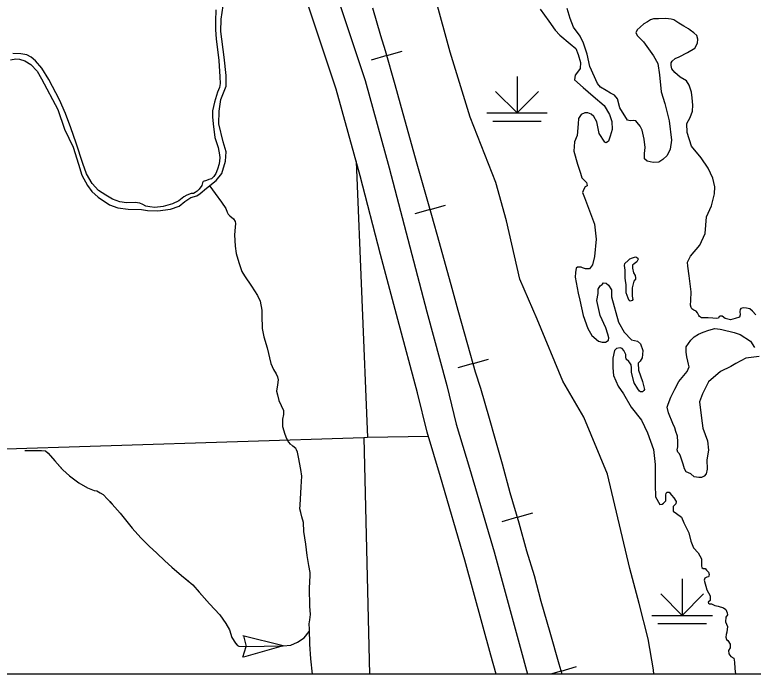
# Model space of a CAD drawing. Extents: x -117616 to 64730, y 54117 to 789866.
# Drawn here: x 63045.9 to 63167.8, y 54389.3 to 54498.2 of the extents above; entities that cross this region are included whole.
import ezdxf

# ---------------------------------------------------------------- set-up
doc = ezdxf.new("R2010")
doc.units = 0
for name, color, linetype in [('10', 7, 'Continuous'), ('35', 7, 'Continuous'), ('4', 7, 'Continuous'), ('40', 7, 'Continuous'), ('43', 7, 'Continuous'), ('44', 7, 'Continuous'), ('47', 7, 'Continuous'), ('5', 7, 'Continuous'), ('R_No Plot', 7, 'Continuous')]:
    doc.layers.add(name, color=color, linetype=linetype)

msp = doc.modelspace()

# ---------------------------------------------------------------- linework, layer by layer
at = {"layer": '10'}
for p, q in [((63099.21, 54501.06), (63103.79, 54487.31)), ((63099, 54485.86), (63094.49, 54499.39)), ((63103.79, 54487.31), (63107.75, 54472.92)), ((63102.93, 54471.59), (63099, 54485.86)), ((63107.75, 54472.92), (63111.16, 54459.87)), ((63106.32, 54458.6), (63102.93, 54471.59)), ((63111.16, 54459.87), (63113.97, 54449.14)), ((63109.14, 54447.86), (63106.32, 54458.6)), ((63113.97, 54449.14), (63117.23, 54436.97)), ((63112.39, 54435.73), (63109.14, 54447.86)), ((63117.23, 54436.97), (63118.81, 54430.58)), ((63113.98, 54429.26), (63112.39, 54435.73)), ((63118.81, 54430.58), (63120.99, 54423.33)), ((63116.2, 54421.9), (63113.98, 54429.26)), ((63120.99, 54423.33), (63125.04, 54409.48)), ((63120.23, 54408.11), (63116.2, 54421.9)), ((63125.04, 54409.48), (63129.36, 54393.79)), ((63124.54, 54392.47), (63120.23, 54408.11)), ((63129.36, 54393.79), (63130.58, 54389.3)), ((63125.4, 54389.3), (63124.54, 54392.47)), ((63130.58, 54389.3), (63125.4, 54389.3))]:
    msp.add_line(p, q, dxfattribs=at)
at = {"layer": '35'}
for points in [[(63045.19, 54490.72), (63046.08, 54490.9), (63046.66, 54490.82), (63047.58, 54490.57), (63048.57, 54489.96), (63049.6, 54488.84), (63050.31, 54487.57), (63053.03, 54482.52), (63054.14, 54479.25), (63055.54, 54476.28), (63056.45, 54473.52), (63056.96, 54471.69), (63057.94, 54469.99), (63058.63, 54468.97), (63059.69, 54468.04), (63061.57, 54466.77), (63062.94, 54466.28), (63064.61, 54466.06), (63066.84, 54466.01), (63067.81, 54465.83), (63069.53, 54465.78), (63071.61, 54466.08), (63073.05, 54466.54), (63073.99, 54467.35), (63075, 54468.01), (63075.99, 54468.26), (63076.5, 54468.67), (63077.59, 54469.56), (63079.16, 54470.78), (63080.07, 54471.97), (63080.68, 54474.02), (63080.81, 54475.52), (63080.3, 54477.2), (63079.62, 54480.16), (63079.67, 54482.24), (63079.92, 54484.2), (63080.84, 54486.38), (63080.84, 54488.16), (63080.48, 54491.18), (63079.95, 54495.41), (63079.97, 54497.44), (63080.3, 54499.65)], [(63079.13, 54498.99), (63079.04, 54497.11), (63079.04, 54495.66), (63079.18, 54494.17), (63079.61, 54490.62), (63079.77, 54487.94), (63079.84, 54486.79), (63079.71, 54486.13), (63079.38, 54485.39), (63078.88, 54483.74), (63078.56, 54482.32), (63078.54, 54481.31), (63078.65, 54480.14), (63078.95, 54477.92), (63079.48, 54476.24), (63079.73, 54475.03), (63079.75, 54474.52), (63079.64, 54473.58), (63079.36, 54472.67), (63079.11, 54471.96), (63078.79, 54471.47), (63078.38, 54471.06), (63077.96, 54470.95), (63077.55, 54470.81), (63077.02, 54470.63), (63076.91, 54470.4), (63076.77, 54469.98), (63076.36, 54469.37), (63076.02, 54469.02), (63075.72, 54468.84), (63075.42, 54468.68), (63075.03, 54468.63), (63074.32, 54468.4), (63073.82, 54468.1), (63072.99, 54467.46), (63071.96, 54466.96), (63070.43, 54466.52), (63069.01, 54466.34), (63068.23, 54466.48), (63067.56, 54466.59), (63067.06, 54466.84), (63066.58, 54467.07), (63065.78, 54467.16), (63064.33, 54467.14), (63063.23, 54467.26), (63062.02, 54467.74), (63060.92, 54468.4), (63059.75, 54469.14), (63058.68, 54470.31), (63057.74, 54471.93), (63057.16, 54473.61), (63056.06, 54476.95), (63055.19, 54479.48)], [(63132.68, 54499.07), (63134.08, 54497.12), (63135.15, 54495.61), (63135.92, 54494.8), (63137.62, 54493.36), (63138.54, 54492.59), (63138.94, 54491.63), (63139.31, 54490.27), (63139.27, 54489.27), (63138.83, 54488.69), (63138.43, 54488.21), (63138.35, 54487.4), (63139.75, 54486.14), (63141.41, 54484.74), (63143.21, 54483.16), (63144.13, 54481.72), (63144.5, 54480.55), (63144.53, 54479.22), (63144.24, 54478.11), (63143.95, 54477.3), (63143.58, 54477.01), (63143.36, 54477.12), (63142.4, 54478.56), (63142.03, 54480.47), (63141.55, 54481.36), (63141.11, 54481.76), (63140.56, 54481.98), (63140.04, 54481.98), (63139.46, 54481.72), (63138.98, 54481.06), (63138.94, 54480.14), (63138.76, 54478.23), (63138.31, 54477.16), (63138.24, 54475.65), (63138.83, 54473.51), (63139.35, 54472), (63139.53, 54471.26), (63140.01, 54470.82), (63140.3, 54470.49), (63140.38, 54470.23), (63140.41, 54469.94), (63140.12, 54469.75), (63139.86, 54469.39), (63139.68, 54468.83), (63140.01, 54468.02), (63141.63, 54463.6), (63141.92, 54461.1), (63141.63, 54458.26), (63141.3, 54456.9), (63140.82, 54456.24), (63140.56, 54456.24), (63140.15, 54456.24), (63139.64, 54456.38), (63139.42, 54456.49), (63138.83, 54456.49), (63138.61, 54456.31), (63138.5, 54455.61), (63138.46, 54454.87), (63138.94, 54452.22), (63139.2, 54451.04), (63139.75, 54448.54), (63140.52, 54446.37), (63141.19, 54445.22), (63142.29, 54444.27), (63142.91, 54444.12), (63143.43, 54444.12), (63143.72, 54444.27), (63143.95, 54444.45), (63143.98, 54444.82), (63143.83, 54445.41), (63143.5, 54446.48), (63142.55, 54448.5), (63142.03, 54450.97), (63142.22, 54452.15), (63142.25, 54452.88), (63142.58, 54453.44), (63142.88, 54453.66), (63143.14, 54453.92), (63143.54, 54453.84), (63143.95, 54453.55), (63144.42, 54452.74), (63144.42, 54451.6), (63145.6, 54447.43), (63146.52, 54445.78), (63147.77, 54444.52), (63148.73, 54444.27), (63149.24, 54443.82), (63149.61, 54442.76), (63149.58, 54442.06), (63149.5, 54441.54), (63149.17, 54440.99), (63148.84, 54440.66), (63148.91, 54439.51), (63149.54, 54437.64), (63149.87, 54436.31), (63149.76, 54436.13)], [(63151.33, 54473.76), (63150.33, 54473.97), (63149.91, 54474.39), (63149.87, 54475.27), (63149.99, 54476.24), (63149.82, 54477.62), (63149.53, 54479.13), (63149.15, 54479.76), (63148.69, 54480.39), (63148.44, 54480.65), (63148.02, 54480.69), (63147.52, 54480.65), (63147.06, 54480.77), (63145.84, 54482.79), (63145.42, 54484.3), (63144.96, 54484.88), (63144.29, 54485.22), (63143.57, 54485.68), (63142.65, 54486.19), (63142.11, 54486.82), (63140.85, 54489.63), (63140.43, 54491.68), (63139.84, 54493.45), (63139.26, 54494.62), (63138.16, 54496.13), (63137.62, 54497.52), (63137.12, 54499.2)], [(63168.29, 54448.6), (63167.74, 54449.21), (63167.3, 54449.62), (63166.75, 54449.73), (63166.19, 54449.76), (63165.81, 54449.67), (63165.7, 54449.53), (63165.61, 54449.15), (63165.67, 54448.62), (63165.58, 54448.22), (63164.88, 54448.01), (63164.08, 54447.82), (63163.2, 54448.03), (63162.74, 54448.41), (63162.36, 54448.41), (63162.24, 54448.33), (63162.11, 54448.08), (63161.78, 54448.03), (63161.19, 54448.08), (63160.39, 54448.12), (63159.8, 54448.12), (63159.3, 54448.12), (63158.97, 54448.33), (63158.84, 54448.5), (63158.76, 54448.75), (63158.67, 54448.96), (63158.42, 54449.21), (63158.04, 54449.38), (63157.71, 54449.63), (63157.58, 54449.84), (63157.5, 54450.22), (63157.54, 54451.01), (63157.58, 54452.44), (63157.25, 54455.04), (63157.04, 54456.64), (63156.99, 54457.31), (63157.5, 54458.32), (63159.01, 54460.12), (63159.93, 54462.05), (63160.14, 54464.78), (63160.94, 54466.63), (63161.15, 54467.51), (63161.44, 54468.6), (63161.48, 54469.77), (63161.15, 54471.2), (63160.43, 54472.84), (63159.26, 54474.52), (63157.67, 54476.49), (63156.91, 54478.71), (63156.87, 54480.23), (63157.46, 54481.23), (63157.83, 54482.24), (63157.87, 54483.25), (63157.79, 54484.46), (63157.67, 54485.39), (63157.25, 54486.52), (63156.83, 54487.23), (63155.78, 54487.86), (63154.9, 54488.62), (63154.39, 54489.25), (63154.27, 54489.8), (63154.27, 54490.21), (63154.48, 54490.51), (63154.94, 54490.93), (63155.61, 54491.22), (63156.99, 54491.94), (63158.21, 54492.65), (63158.67, 54493.49), (63158.71, 54494.16), (63158.55, 54494.75), (63158.04, 54495.17), (63157.41, 54495.63), (63157.16, 54495.84), (63156.37, 54496.26), (63155.57, 54496.8), (63154.73, 54497.31), (63154.27, 54497.43), (63153.43, 54497.52), (63152.21, 54497.48), (63151.37, 54497.48), (63150.87, 54497.31), (63150.37, 54496.97), (63149.78, 54496.64), (63149.15, 54496.09), (63148.69, 54495.67), (63148.48, 54495.17), (63148.73, 54494.66), (63149.74, 54493.7), (63151.37, 54491.39), (63152.09, 54490.13), (63152.38, 54488.24), (63152.67, 54485.43), (63153.26, 54483.5), (63153.97, 54480.65), (63154.35, 54477.46), (63154.14, 54475.99), (63153.64, 54474.94), (63152.93, 54474.27), (63152.26, 54473.85), (63151.33, 54473.76)], [(63055.19, 54479.48), (63054.3, 54481.84), (63053.3, 54484.1), (63051.51, 54487.48), (63050.39, 54489.35), (63049.31, 54490.56), (63048.63, 54491.15), (63047.9, 54491.56), (63046.88, 54491.74), (63045.6, 54491.76)], [(63078.11, 54469.85), (63079.01, 54468.66), (63080.05, 54467.2), (63080.78, 54466.16), (63081, 54465.6), (63081.14, 54465.24), (63081.44, 54464.95), (63082.02, 54464.46), (63082.31, 54464.02), (63082.36, 54463.71), (63082.28, 54463.08), (63082.19, 54461.84), (63082.31, 54459.97), (63082.48, 54458.76), (63082.89, 54457.25), (63083.38, 54455.79), (63083.83, 54455.04), (63085.01, 54453.37), (63085.99, 54451.83), (63086.41, 54450.86), (63086.71, 54449.39), (63086.71, 54448.51), (63086.73, 54446.35), (63087.01, 54445.02), (63087.61, 54443.16), (63088.17, 54440.6), (63088.61, 54439.63), (63089.08, 54438.91), (63089.31, 54438.4), (63089.38, 54437.88), (63089.31, 54437.09), (63089.12, 54436.05), (63089.29, 54435.42), (63089.52, 54434.51), (63090.26, 54432.84), (63090.29, 54432.17), (63090.12, 54431.38), (63090.1, 54430.21), (63090.52, 54428.91), (63090.77, 54428.19), (63091.08, 54427.63), (63091.38, 54427.26)], [(63148.84, 54457.84), (63148.6, 54457.39), (63148.2, 54457.04), (63147.91, 54456.8), (63147.91, 54456.33), (63148.07, 54455.58), (63148.33, 54455.13), (63148.41, 54454.76), (63148.39, 54454.49), (63148.12, 54454.18), (63147.83, 54453.09), (63147.88, 54451.73), (63147.94, 54451.18), (63147.83, 54451.02), (63147.54, 54450.91), (63147.35, 54451.02), (63147.17, 54451.39), (63146.85, 54452.24), (63146.87, 54453.62), (63146.74, 54454.25), (63146.69, 54454.76), (63146.69, 54455.29), (63146.69, 54455.98), (63146.61, 54456.78), (63146.66, 54457.12), (63147.17, 54457.57), (63147.46, 54457.87), (63147.91, 54458.05), (63148.23, 54458.16), (63148.44, 54458.18), (63148.65, 54458.08), (63148.79, 54457.99), (63148.84, 54457.84)], [(63154.9, 54436.37), (63155.58, 54437.62), (63156.95, 54439.29), (63157.25, 54440.05), (63157.17, 54440.47), (63157.06, 54441), (63156.87, 54441.68), (63156.79, 54442.48), (63156.79, 54443.35), (63157.55, 54444.45), (63158.12, 54445.02), (63158.8, 54445.44), (63159.56, 54445.74), (63160.51, 54446.12), (63161.5, 54446.39), (63162.37, 54446.24), (63162.67, 54446.2), (63164.72, 54445.71), (63165.67, 54445.36), (63167.41, 54444.3), (63168.07, 54443.21)], [(63149.76, 54436.13), (63149.54, 54435.9), (63149.24, 54435.9), (63149.06, 54436.02), (63148.8, 54436.42), (63148.18, 54437.41), (63147.74, 54439.11), (63147.77, 54439.88), (63147.7, 54440.36), (63147.48, 54440.69), (63147.29, 54440.95), (63146.85, 54441.32), (63146.82, 54441.72), (63146.82, 54442.06), (63146.48, 54442.72), (63146.23, 54443.09), (63145.86, 54443.2), (63145.27, 54443.05), (63144.94, 54442.76), (63144.64, 54441.5), (63144.64, 54439.88), (63144.79, 54438.63), (63145.53, 54436.83), (63146.41, 54435.57), (63147.7, 54433.4), (63149.39, 54431.26), (63150.39, 54429.13), (63151.38, 54426.37), (63151.64, 54423.9), (63151.64, 54420.58), (63151.71, 54418.59), (63152.41, 54417.31), (63152.83, 54417.35), (63153.04, 54417.52), (63153.39, 54417.94), (63153.39, 54418.22), (63153.39, 54418.85), (63153.46, 54419.2), (63153.64, 54419.37), (63153.98, 54419.34), (63154.37, 54418.88), (63154.75, 54418.39), (63155.14, 54417.8), (63155.07, 54417.45), (63154.61, 54416.96), (63154.61, 54416.19), (63155.2, 54415.84), (63156.01, 54415.25), (63156.36, 54414.31), (63157.23, 54412.63), (63157.54, 54411.27), (63158, 54410.19), (63158.73, 54409.35), (63159.29, 54408.34), (63159.29, 54407.78), (63159.29, 54407.12), (63159.36, 54406.91), (63159.6, 54406.77), (63159.91, 54406.73), (63160.12, 54406.49), (63160.44, 54406.14), (63160.58, 54405.76), (63160.54, 54405.55), (63160.47, 54405.37), (63160.19, 54405.3), (63159.88, 54405.16), (63159.77, 54404.81), (63160.19, 54403.21), (63160.72, 54402.23), (63160.72, 54401.46), (63160.4, 54401.22), (63160.44, 54401.01), (63160.61, 54400.9), (63160.96, 54400.9), (63161.48, 54400.66), (63162.08, 54400.52), (63162.95, 54400.24), (63163.3, 54400), (63163.54, 54399.44), (63163.58, 54399.12), (63163.3, 54398.7), (63163.26, 54397.97), (63163.58, 54397.17), (63163.51, 54396.23), (63163.37, 54395.88), (63163.33, 54395.42), (63163.44, 54395.04), (63163.65, 54394.86), (63164.03, 54394.27), (63164.03, 54393.68), (63163.79, 54393.19), (63163.82, 54392.67), (63164.17, 54392.25), (63164.62, 54391.93), (63164.73, 54391.27), (63164.83, 54390.26), (63164.9, 54389.3)], [(63168.82, 54441.76), (63166.64, 54441.49), (63164.95, 54440.62), (63164.15, 54440.09), (63162.45, 54439.29), (63160.47, 54437.58), (63159.45, 54435.61), (63158.96, 54434.24), (63159.3, 54431.59), (63159.53, 54429.92), (63160.32, 54427.83), (63160.47, 54426.27), (63160.21, 54424.68), (63160.25, 54423.16), (63160.06, 54422.36), (63159.75, 54421.98), (63159.3, 54421.75), (63158.88, 54421.75), (63158.12, 54421.87), (63157.55, 54422.36), (63156.79, 54422.7), (63156.49, 54423.2), (63156.26, 54423.96), (63155.85, 54425.28), (63155.69, 54425.66), (63155.39, 54425.97), (63155.28, 54426.35), (63155.39, 54426.84), (63155.39, 54427.68), (63155.35, 54428.62), (63155.09, 54429.38), (63154.9, 54429.99), (63154.59, 54430.71), (63153.87, 54432.46), (63153.65, 54433.37), (63153.8, 54433.86), (63154.25, 54435.04), (63154.9, 54436.37)], [(63095.09, 54389.3), (63095.09, 54389.3), (63094.82, 54391.84), (63094.65, 54394.24), (63094.56, 54396.75), (63094.51, 54397.59), (63094.65, 54398.29), (63094.75, 54399.17), (63094.65, 54400.51), (63094.57, 54403.49), (63094.68, 54405.62), (63094.68, 54406.09), (63094.48, 54407.25), (63094.19, 54408.91), (63093.98, 54410.75), (63093.66, 54412.88), (63093.58, 54414.37), (63093.32, 54415.27), (63093.12, 54416), (63093, 54416.59), (63093.04, 54417.22), (63093.22, 54420.25), (63093.31, 54421.97), (63093.12, 54423.12), (63092.75, 54425.12), (63092.58, 54425.94), (63092.41, 54426.33), (63092.31, 54426.55), (63091.81, 54426.94), (63091.33, 54427.37)]]:
    msp.add_lwpolyline(points, dxfattribs=at)
at = {"layer": '4'}
msp.add_lwpolyline([(63114.2, 54428.54), (63104.13, 54428.35), (63103.57, 54428.33), (62999.2, 54425.01), (62997.38, 54424.95), (62984.39, 54424.47)], dxfattribs=at)
at = {"layer": '40'}
for p, q in [((63107.32, 54491.42), (63109.86, 54492.15)), ((63107.32, 54491.42), (63104.78, 54490.69)), ((63114.48, 54466.01), (63117.03, 54466.72)), ((63114.48, 54466.01), (63111.94, 54465.3)), ((63121.6, 54440.59), (63124.14, 54441.3)), ((63121.6, 54440.59), (63119.06, 54439.87)), ((63128.9, 54415.22), (63131.43, 54415.96)), ((63128.9, 54415.22), (63126.36, 54414.48)), ((63136.12, 54389.83), (63134.36, 54389.3)), ((63136.12, 54389.83), (63138.65, 54390.59))]:
    msp.add_line(p, q, dxfattribs=at)
msp.add_lwpolyline([(63136.28, 54389.3), (63135.78, 54390.94), (63134.29, 54396.2), (63132.83, 54401.29), (63131.72, 54405.52), (63130.45, 54409.61), (63129.18, 54414.26), (63127.72, 54419.26), (63126.42, 54423.97), (63125.23, 54428.23), (63124.32, 54431.54), (63122.88, 54436.47), (63121.99, 54439.18), (63120.72, 54443.69), (63119.12, 54449.36), (63117.99, 54453.56), (63116.74, 54457.9), (63116.03, 54460.5), (63114.75, 54465.04), (63113.37, 54470.02), (63112.24, 54473.86), (63111.24, 54477.46), (63110.03, 54481.8), (63108.7, 54486.61), (63107.1, 54492.2), (63106.35, 54494.66), (63105.05, 54499.25)], dxfattribs=at)
msp.add_lwpolyline([(63136.28, 54389.3), (63135.78, 54390.94), (63134.29, 54396.2), (63132.83, 54401.29), (63131.72, 54405.52), (63130.45, 54409.61), (63129.18, 54414.26), (63127.72, 54419.26), (63126.42, 54423.97), (63125.23, 54428.23), (63124.32, 54431.54), (63122.88, 54436.47), (63121.99, 54439.18), (63120.72, 54443.69), (63119.12, 54449.36), (63117.99, 54453.56), (63116.74, 54457.9), (63116.03, 54460.5), (63114.75, 54465.04), (63113.37, 54470.02), (63112.24, 54473.86), (63111.24, 54477.46), (63110.03, 54481.8), (63108.7, 54486.61), (63107.1, 54492.2), (63106.35, 54494.66), (63105.05, 54499.25)], dxfattribs=at)
at = {"layer": '43'}
for p, q in [((63090.25, 54394), (63083.59, 54395.65)), ((63083.68, 54395.66), (63084.09, 54393.88)), ((63083.56, 54392.11), (63084.09, 54393.86)), ((63090.25, 54394), (63083.66, 54392.09))]:
    msp.add_line(p, q, dxfattribs=at)
for points in [[(63047.56, 54426.25), (63050.31, 54426.24), (63050.98, 54426.15), (63051.4, 54425.81), (63052.52, 54424.51), (63053.82, 54423.06), (63054.93, 54422.04), (63056.5, 54420.88), (63057.93, 54420.07), (63059.01, 54419.65), (63059.46, 54419.55), (63059.98, 54419.26), (63060.52, 54418.95), (63061.23, 54418.2), (63062, 54417.35), (63063.3, 54415.9), (63064.4, 54414.52), (63065.28, 54413.4), (63066.74, 54411.82), (63068.09, 54410.45), (63069.36, 54409.3), (63070.69, 54408.01), (63071.86, 54406.96), (63073.46, 54405.59), (63075.29, 54404.08), (63076.38, 54402.84), (63078.07, 54400.94), (63079.76, 54399.08), (63080.74, 54397.68), (63081.39, 54396.61), (63081.76, 54395.37), (63082.36, 54394.4), (63082.71, 54394.04), (63082.92, 54393.91), (63083.93, 54393.88), (63090.2, 54394), (63091.47, 54394.09), (63092.59, 54394.57), (63093.68, 54395.33), (63094.53, 54396.36)], [(63047.56, 54426.25), (63050.31, 54426.24), (63050.98, 54426.15), (63051.4, 54425.81)], [(63053.13, 54423.83), (63053.82, 54423.06), (63054.93, 54422.04), (63056.5, 54420.88), (63057.93, 54420.07), (63059.01, 54419.65), (63059.46, 54419.55), (63059.61, 54419.47)], [(63061.61, 54417.79), (63062, 54417.35), (63063.3, 54415.9), (63064.4, 54414.52), (63065.28, 54413.4), (63066.74, 54411.82), (63066.77, 54411.79)], [(63068.66, 54409.94), (63069.36, 54409.3), (63070.69, 54408.01), (63071.86, 54406.96), (63073.46, 54405.59), (63074.57, 54404.67)], [(63076.42, 54402.8), (63078.07, 54400.94), (63079.76, 54399.08), (63080.74, 54397.68), (63081.37, 54396.65)], [(63092.75, 54394.68), (63093.68, 54395.33), (63094.53, 54396.36)], [(63082.47, 54394.28), (63082.71, 54394.04), (63082.92, 54393.91), (63083.93, 54393.88), (63090.2, 54394), (63090.25, 54394)]]:
    msp.add_lwpolyline(points, dxfattribs=at)
at = {"layer": '44'}
for p, q in [((63128.84, 54487.95), (63128.84, 54481.95)), ((63128.84, 54481.95), (63125.31, 54485.49)), ((63128.84, 54481.95), (63132.38, 54485.49)), ((63123.84, 54481.95), (63133.84, 54481.95)), ((63124.84, 54480.59), (63132.84, 54480.59)), ((63156.12, 54405.02), (63156.12, 54399.02)), ((63156.12, 54399.02), (63152.59, 54402.56)), ((63156.12, 54399.02), (63159.66, 54402.56)), ((63151.12, 54399.02), (63161.12, 54399.02)), ((63152.12, 54397.66), (63160.12, 54397.66))]:
    msp.add_line(p, q, dxfattribs=at)
at = {"layer": '47'}
msp.add_lwpolyline([(63151.42, 54389.3), (63151.38, 54390.03), (63150.49, 54395.15), (63149.03, 54400.99), (63147.49, 54406.76), (63143.76, 54422.34), (63139.87, 54431.76), (63136.38, 54437.68), (63132.16, 54447.91), (63129.32, 54454.49), (63127.13, 54464.15), (63125.35, 54470.48), (63121.13, 54481.28), (63117.8, 54491.99), (63112.94, 54509.77)], dxfattribs=at)
at = {"layer": '5'}
for points in [[(63102.28, 54473.96), (63104.13, 54428.35)], [(63103.57, 54428.33), (63104.47, 54389.3)]]:
    msp.add_lwpolyline(points, dxfattribs=at)
at = {"layer": 'R_No Plot'}
msp.add_lwpolyline([(62347.42, 55314.94), (63854.85, 55314.94), (63854.85, 54389.3), (62347.42, 54389.3)], close=True, dxfattribs=at)

doc.saveas('drawing.dxf')
